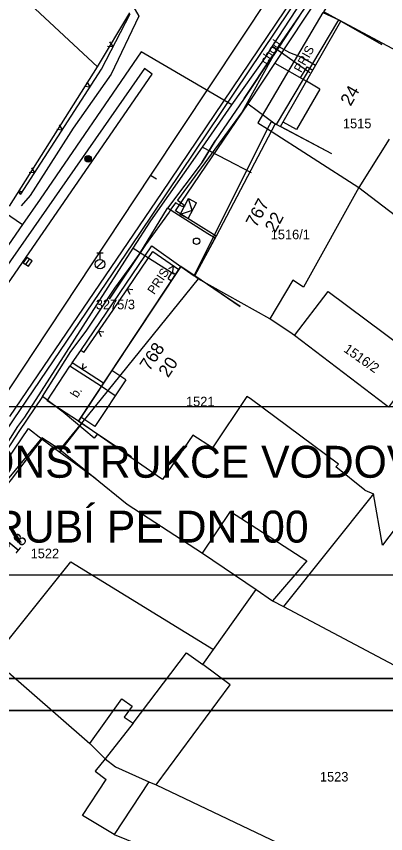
# Model space of a CAD drawing. Extents: x -601580 to 4, y -1204314 to 4.
# Drawn here: x -599690.6 to -599661.7, y -1204177.7 to -1204113.7 of the extents above; entities that cross this region are included whole.
import ezdxf

# ---------------------------------------------------------------- set-up
doc = ezdxf.new("R2010")
doc.units = 0
for name, color, linetype in [('00-EON NN', 7, 'Continuous'), ('00-INNOGY-NTL', 7, 'Continuous'), ('00-KN-HRANICE PARCEL', 7, 'Continuous'), ('00-KN-PARC. CISLA', 7, 'Continuous'), ('00-KN-VNITRNI KRESBA', 7, 'Continuous'), ('00-POLOHOPIS', 7, 'Continuous'), ('00-RAZÍTKO', 7, 'Continuous'), ('00-SITE KOM. KABEL', 7, 'Continuous'), ('00-VAK-VODA-RAD IGIS', 7, 'Continuous'), ('11-REKONSTRUKCE VODOVOD', 7, 'Continuous'), ('11-REKONSTRUKCE VODOVOD POPIS', 7, 'Continuous'), ('Vrstva 25', 7, 'Continuous'), ('Vrstva 27', 7, 'Continuous'), ('Vrstva 28', 7, 'Continuous'), ('Vrstva 9', 7, 'Continuous')]:
    doc.layers.add(name, color=color, linetype=linetype)

# ---------------------------------------------------------------- blocks, each defined once
blk = doc.blocks.new('6.30_44')
at = {"layer": 'Vrstva 27'}
blk.add_line((-0.25, 0), (0.25, 0), dxfattribs=at)
blk.add_lwpolyline([(-0.25, -0.25), (0.25, -0.25), (0.25, 0.25), (-0.25, 0.25)], close=True, dxfattribs=at)
blk = doc.blocks.new('6.14A_94')
at = {"layer": 'Vrstva 28'}
blk.add_circle((0, 0), 0.25, dxfattribs=at)
blk = doc.blocks.new('6.01A_1052')
at = {"layer": 'Vrstva 25'}
for radius in [0.25, 0.2, 0.15, 0.1, 0.05]:
    blk.add_circle((0, 0), radius, dxfattribs=at)
blk = doc.blocks.new('6.13_78')
at = {"layer": 'Vrstva 28'}
for p, q in [((-0.25, 0.875), (0.25, 0.875)), ((0, 0.375), (0, 0.875)), ((-0.258, -0.272), (0.272, 0.258))]:
    blk.add_line(p, q, dxfattribs=at)
blk.add_circle((0, 0), 0.375, dxfattribs=at)
blk = doc.blocks.new('NN630')
at = {"layer": 'Vrstva 9'}
for points in [[(-3, -700), (-703, 0)], [(-703, -700), (-703, 0), (697, 0), (697, -700)], [(-3, -700), (697, 0)], [(-703, -700), (697, -700)]]:
    blk.add_lwpolyline(points, dxfattribs=at)

msp = doc.modelspace()

# ---------------------------------------------------------------- linework, layer by layer
for points in [[(-599518.659, -1204168.008), (-599518.659, -1204019.508), (-599728.659, -1204019.508), (-599728.659, -1204168.008)], [(-599521.159, -1204165.508), (-599521.159, -1204022.008), (-599726.159, -1204022.008), (-599726.159, -1204165.508)]]:
    msp.add_lwpolyline(points, close=True)
at = {"layer": '00-EON NN'}
for points in [[(-599688.98, -1204090.818), (-599688.119, -1204090.764), (-599687.029, -1204090.296), (-599685.769, -1204089.786), (-599682.449, -1204091.916), (-599682.679, -1204094.346), (-599685.989, -1204100.256), (-599686.709, -1204102.176), (-599685.549, -1204105.356), (-599681.599, -1204112.686), (-599681.029, -1204113.676), (-599683.189, -1204118.196), (-599686.169, -1204122.426), (-599688.269, -1204125.756), (-599689.539, -1204127.706), (-599690.236, -1204128.516)], [(-599668.185, -1204113.215), (-599670.503, -1204116.782), (-599672.939, -1204121.156), (-599678.007, -1204128.064), (-599677.519, -1204128.396), (-599677.454, -1204128.556), (-599677.636, -1204128.568), (-599678.166, -1204128.271), (-599678.515, -1204128.776), (-599678.653, -1204129.011), (-599680.49, -1204131.557), (-599683.334, -1204135.811)]]:
    msp.add_lwpolyline(points, dxfattribs=at)
at = {"layer": '00-INNOGY-NTL'}
for p, q in [((-599670.55, -1204116.026), (-599667.63, -1204118.076)), ((-599676.05, -1204123.926), (-599672.23, -1204125.896)), ((-599691.54, -1204129.016), (-599690.14, -1204129.986)), ((-599681.46, -1204131.816), (-599678.29, -1204133.846))]:
    msp.add_line(p, q, dxfattribs=at)
for points in [[(-599729.43, -1204214.606), (-599728.86, -1204214.286), (-599728.65, -1204213.636), (-599727.61, -1204210.506), (-599726.77, -1204207.946), (-599726.34, -1204206.886), (-599723.29, -1204199.266), (-599722.52, -1204197.336), (-599717.28, -1204187.096), (-599715.16, -1204183.286), (-599711.61, -1204176.906), (-599705.5, -1204167.326), (-599698.88, -1204157.776), (-599696.49, -1204154.446), (-599692.24, -1204148.516), (-599690.49, -1204145.796), (-599689.94, -1204145.046), (-599681.46, -1204131.816), (-599680.08, -1204129.676), (-599676.05, -1204123.926), (-599673.73, -1204120.616), (-599671.11, -1204116.896), (-599670.55, -1204116.026), (-599666.85, -1204110.336)], [(-599673.73, -1204120.616), (-599680.85, -1204116.446), (-599688.76, -1204127.996), (-599690.14, -1204129.986), (-599692.69, -1204133.656), (-599699.15, -1204142.096), (-599706.08, -1204149.506), (-599710.24, -1204153.736), (-599713.74, -1204157.906), (-599719.28, -1204165.546)]]:
    msp.add_lwpolyline(points, dxfattribs=at)
at = {"layer": '00-KN-HRANICE PARCEL'}
for p, q in [((-599684.269, -1204117.636), (-599681.739, -1204113.406)), ((-599691.139, -1204128.546), (-599684.269, -1204117.636)), ((-599676.699, -1204133.986), (-599670.959, -1204122.496)), ((-599676.389, -1204134.226), (-599685.519, -1204145.536)), ((-599676.389, -1204134.226), (-599676.699, -1204133.986)), ((-599685.519, -1204145.536), (-599687.199, -1204147.596)), ((-599669.709, -1204159.866), (-599651.999, -1204169.276)), ((-599680.249, -1204173.606), (-599679.679, -1204173.826)), ((-599679.679, -1204173.826), (-599660.709, -1204182.846))]:
    msp.add_line(p, q, dxfattribs=at)
for points in [[(-599684.269, -1204117.636), (-599696.289, -1204106.426), (-599707.339, -1204112.856)], [(-599666.629, -1204113.386), (-599671.709, -1204122.006), (-599670.959, -1204122.496)], [(-599666.629, -1204113.386), (-599665.369, -1204113.946), (-599658.929, -1204117.406), (-599652.979, -1204120.936), (-599644.629, -1204126.136), (-599640.949, -1204128.396)], [(-599670.959, -1204122.496), (-599663.789, -1204127.086), (-599649.539, -1204137.966)], [(-599685.519, -1204145.536), (-599685.759, -1204145.366), (-599677.729, -1204133.256), (-599676.699, -1204133.986)], [(-599668.829, -1204138.666), (-599669.009, -1204138.536), (-599670.769, -1204137.356), (-599676.389, -1204134.226)], [(-599668.829, -1204138.666), (-599666.199, -1204135.206), (-599658.819, -1204140.736), (-599661.479, -1204144.276)], [(-599661.479, -1204144.276), (-599661.719, -1204144.096), (-599668.829, -1204138.666)], [(-599687.199, -1204147.596), (-599688.609, -1204146.676), (-599698.489, -1204158.606)], [(-599687.199, -1204147.596), (-599681.939, -1204151.876), (-599676.039, -1204155.696), (-599671.829, -1204158.546)], [(-599655.989, -1204148.366), (-599656.209, -1204148.716), (-599656.799, -1204148.306), (-599661.959, -1204155.076), (-599662.649, -1204151.056), (-599669.709, -1204159.866)], [(-599679.679, -1204173.826), (-599673.879, -1204166.006), (-599676.019, -1204164.426), (-599675.179, -1204163.246), (-599671.829, -1204158.546)], [(-599671.829, -1204158.546), (-599670.549, -1204159.436), (-599669.709, -1204159.866)], [(-599697.309, -1204159.646), (-599692.429, -1204163.966), (-599691.869, -1204164.476), (-599684.849, -1204170.586), (-599683.669, -1204171.796), (-599682.849, -1204172.416), (-599680.249, -1204173.606)], [(-599680.249, -1204173.606), (-599682.949, -1204177.726), (-599678.389, -1204179.586), (-599682.859, -1204186.826)]]:
    msp.add_lwpolyline(points, dxfattribs=at)
at = {"layer": '00-KN-VNITRNI KRESBA'}
for p, q in [((-599670.239, -1204122.136), (-599665.369, -1204113.946)), ((-599670.959, -1204122.496), (-599670.649, -1204121.916)), ((-599670.649, -1204121.916), (-599670.239, -1204122.136)), ((-599661.429, -1204123.296), (-599663.789, -1204127.086)), ((-599663.789, -1204127.086), (-599668.119, -1204134.866)), ((-599668.959, -1204134.336), (-599670.769, -1204137.356)), ((-599668.119, -1204134.866), (-599668.959, -1204134.336)), ((-599672.559, -1204143.426), (-599675.269, -1204147.446)), ((-599672.319, -1204143.606), (-599672.559, -1204143.426)), ((-599665.379, -1204148.746), (-599672.319, -1204143.606)), ((-599679.579, -1204149.646), (-599685.519, -1204145.536)), ((-599676.799, -1204146.456), (-599679.169, -1204149.936)), ((-599675.269, -1204147.446), (-599676.799, -1204146.456)), ((-599665.589, -1204148.946), (-599665.379, -1204148.746)), ((-599663.319, -1204150.766), (-599665.589, -1204148.946)), ((-599679.169, -1204149.936), (-599679.579, -1204149.646)), ((-599663.319, -1204150.766), (-599662.649, -1204151.056)), ((-599676.039, -1204155.696), (-599673.839, -1204152.426)), ((-599673.839, -1204152.426), (-599670.529, -1204154.576)), ((-599670.529, -1204154.576), (-599667.879, -1204156.296)), ((-599667.879, -1204156.296), (-599670.549, -1204159.436)), ((-599692.429, -1204163.966), (-599686.349, -1204156.386)), ((-599686.349, -1204156.386), (-599675.179, -1204163.246)), ((-599681.459, -1204169.016), (-599677.299, -1204163.496)), ((-599677.299, -1204163.496), (-599676.019, -1204164.426)), ((-599684.849, -1204170.586), (-599682.359, -1204167.096)), ((-599682.359, -1204167.096), (-599681.549, -1204167.686)), ((-599681.549, -1204167.686), (-599682.159, -1204168.536)), ((-599681.459, -1204169.016), (-599683.669, -1204171.796)), ((-599682.159, -1204168.536), (-599681.459, -1204169.016)), ((-599683.669, -1204171.796), (-599684.449, -1204172.766)), ((-599684.449, -1204172.766), (-599683.579, -1204173.416)), ((-599685.429, -1204176.236), (-599683.579, -1204173.416)), ((-599682.949, -1204177.726), (-599685.429, -1204176.236))]:
    msp.add_line(p, q, dxfattribs=at)
at = {"layer": '00-POLOHOPIS'}
for p, q in [((-599679.203, -1204127.46), (-599664.542, -1204105.754)), ((-599672.473, -1204120.533), (-599666.26, -1204111.144)), ((-599680.591, -1204117.773), (-599697.745, -1204142.358)), ((-599679.979, -1204118.2), (-599680.591, -1204117.773)), ((-599670.365, -1204117.347), (-599667.903, -1204118.761)), ((-599668.354, -1204118.502), (-599667.855, -1204117.634)), ((-599667.855, -1204117.634), (-599667.404, -1204117.893)), ((-599705.207, -1204154.806), (-599679.979, -1204118.2)), ((-599666.843, -1204119.368), (-599667.904, -1204118.76)), ((-599666.843, -1204119.368), (-599668.69, -1204122.547)), ((-599678.143, -1204128.901), (-599672.473, -1204120.533)), ((-599672.473, -1204120.533), (-599670.337, -1204122.098)), ((-599668.69, -1204122.547), (-599669.731, -1204121.951)), ((-599691.113, -1204145.011), (-599679.203, -1204127.46)), ((-599690.288, -1204127.372), (-599690.38, -1204127.515)), ((-599690.288, -1204127.372), (-599690.162, -1204127.453)), ((-599690.38, -1204127.515), (-599690.254, -1204127.596)), ((-599674.979, -1204130.88), (-599678.143, -1204128.901)), ((-599676.413, -1204133.538), (-599675.05, -1204131.012)), ((-599685.566, -1204139.832), (-599680.01, -1204131.654)), ((-599680.01, -1204131.654), (-599677.723, -1204133.261)), ((-599678.736, -1204134.208), (-599678.404, -1204133.708)), ((-599678.404, -1204133.708), (-599678.137, -1204133.885)), ((-599678.736, -1204134.208), (-599678.469, -1204134.385)), ((-599686.249, -1204140.8), (-599685.566, -1204139.832)), ((-599685.318, -1204140.001), (-599685.566, -1204139.832)), ((-599686.249, -1204140.8), (-599686.413, -1204141.051)), ((-599688.192, -1204143.771), (-599686.413, -1204141.051)), ((-599683.959, -1204142.656), (-599686.413, -1204141.051)), ((-599682.05, -1204142.129), (-599683.134, -1204141.411)), ((-599682.05, -1204142.129), (-599684.472, -1204145.783)), ((-599682.875, -1204143.374), (-599683.959, -1204142.656)), ((-599685.756, -1204145.367), (-599688.192, -1204143.771)), ((-599684.472, -1204145.783), (-599685.556, -1204145.065)), ((-599691.851, -1204149.179), (-599689.65, -1204145.946)), ((-599689.65, -1204145.946), (-599688.594, -1204146.779)), ((-599685.493, -1204145.528), (-599687.228, -1204147.779))]:
    msp.add_line(p, q, dxfattribs=at)
for points in [[(-599661.991, -1204115.884), (-599665.205, -1204114.052), (-599666.551, -1204113.322), (-599665.471, -1204111.655), (-599663.07, -1204108.057), (-599662.31, -1204106.861), (-599663.915, -1204105.946), (-599660.578, -1204101.108), (-599656.462, -1204103.947)], [(-599683.954, -1204117.806), (-599681.698, -1204113.494)], [(-599665.917, -1204124.435), (-599669.932, -1204122.302), (-599665.205, -1204114.052), (-599661.991, -1204115.884)], [(-599683.474, -1204116.026), (-599683.027, -1204116.034), (-599683.289, -1204115.671)], [(-599690.254, -1204127.596), (-599683.954, -1204117.806)], [(-599685.287, -1204119.138), (-599684.842, -1204119.187), (-599685.071, -1204118.802)], [(-599687.452, -1204122.502), (-599687.007, -1204122.55), (-599687.235, -1204122.166)], [(-599665.917, -1204124.435), (-599670.337, -1204122.098), (-599674.979, -1204130.88), (-599676.641, -1204133.961), (-599673.081, -1204136.386)], [(-599689.616, -1204125.866), (-599689.172, -1204125.914), (-599689.4, -1204125.529)], [(-599683.07, -1204136.692), (-599680.822, -1204133.383), (-599679.933, -1204132.075)], [(-599679.933, -1204132.075), (-599677.895, -1204133.506)], [(-599673.081, -1204136.386), (-599677.723, -1204133.261), (-599683.134, -1204141.411), (-599685.756, -1204145.367), (-599681.588, -1204148.129)], [(-599678.363, -1204133.667), (-599678.297, -1204133.224), (-599678.69, -1204133.437)], [(-599681.503, -1204135.097), (-599681.946, -1204135.038), (-599681.728, -1204135.428)], [(-599685.318, -1204140), (-599683.07, -1204136.692)], [(-599683.751, -1204138.406), (-599684.194, -1204138.346), (-599683.975, -1204138.736)], [(-599683.795, -1204142.404), (-599686.249, -1204140.8)], [(-599685.417, -1204140.866), (-599685.469, -1204141.31), (-599685.082, -1204141.085)], [(-599694.795, -1204161.775), (-599697.211, -1204159.66), (-599698.328, -1204158.646), (-599695.722, -1204155.638), (-599690.993, -1204149.935), (-599688.594, -1204146.779), (-599684.386, -1204149.86)]]:
    msp.add_lwpolyline(points, dxfattribs=at)
at = {"layer": '00-RAZÍTKO'}
for points in [[(-599728.76, -1204019.508), (-599518.659, -1204019.508), (-599518.659, -1204168.008), (-599728.76, -1204168.008)], [(-599728.76, -1204022.008), (-599521.159, -1204022.008), (-599521.159, -1204165.508), (-599728.76, -1204165.508)]]:
    msp.add_lwpolyline(points, dxfattribs=at)
at = {"layer": '00-SITE KOM. KABEL'}
for points in [[(-599706.729, -1204171.726), (-599707.939, -1204170.796), (-599690.829, -1204145.256), (-599680.939, -1204130.676), (-599669.219, -1204113.236), (-599666.739, -1204109.486), (-599666.509, -1204107.356), (-599660.459, -1204098.156), (-599658.139, -1204095.976), (-599651.239, -1204085.636), (-599633.359, -1204060.796), (-599621.999, -1204045.836)], [(-599670.099, -1204116.036), (-599667.499, -1204112.266), (-599667.039, -1204111.126), (-599665.389, -1204108.516), (-599664.259, -1204105.806), (-599661.919, -1204102.406)], [(-599670.099, -1204116.036), (-599670.569, -1204116.776), (-599672.779, -1204120.116), (-599675.039, -1204123.436), (-599676.069, -1204125.096), (-599678.789, -1204128.696)], [(-599668.319, -1204116.876), (-599669.199, -1204116.536), (-599670.099, -1204116.036)], [(-599667.189, -1204117.516), (-599668.319, -1204116.876), (-599669.199, -1204116.536), (-599670.099, -1204116.036)], [(-599672.779, -1204120.116), (-599670.569, -1204116.776)], [(-599676.069, -1204125.096), (-599675.039, -1204123.436)], [(-599688.559, -1204143.446), (-599686.349, -1204139.906), (-599685.149, -1204138.316), (-599682.909, -1204134.956), (-599681.549, -1204133.106), (-599680.949, -1204132.246), (-599678.789, -1204128.696)], [(-599680.949, -1204132.246), (-599678.789, -1204128.696)], [(-599675.059, -1204131.036), (-599675.609, -1204130.696), (-599678.789, -1204128.696)], [(-599681.549, -1204133.106), (-599680.949, -1204132.246)], [(-599685.149, -1204138.316), (-599682.909, -1204134.956)], [(-599688.559, -1204143.446), (-599686.349, -1204139.906)], [(-599688.559, -1204143.446), (-599690.419, -1204146.186), (-599692.049, -1204148.626), (-599693.179, -1204150.306), (-599693.869, -1204151.366)], [(-599688.559, -1204143.446), (-599690.419, -1204146.186)], [(-599684.259, -1204146.366), (-599684.519, -1204146.686), (-599686.959, -1204144.666), (-599688.559, -1204143.446)]]:
    msp.add_lwpolyline(points, dxfattribs=at)
at = {"layer": '00-VAK-VODA-RAD IGIS'}
for points in [[(-599663.464, -1204100.29), (-599666.159, -1204104.046), (-599667.489, -1204106.926), (-599668.449, -1204108.516), (-599680.109, -1204126.116), (-599689.249, -1204139.906), (-599698.389, -1204153.706), (-599700.579, -1204155.896), (-599707.429, -1204166.866), (-599710.479, -1204172.166), (-599714.109, -1204178.746), (-599718.152, -1204186.058), (-599724.869, -1204198.496), (-599733.519, -1204221.536), (-599739.97, -1204237.6), (-599742.235, -1204243.238), (-599747.709, -1204252.896), (-599757.019, -1204268.226), (-599762.359, -1204276.456), (-599765.698, -1204280.085), (-599766.059, -1204280.726)], [(-599680.109, -1204126.116), (-599679.652, -1204126.391)]]:
    msp.add_lwpolyline(points, dxfattribs=at)
at = {"layer": '11-REKONSTRUKCE VODOVOD'}
msp.add_lwpolyline([(-599703.431, -1204144.208), (-599630.862, -1204144.208), (-599630.862, -1204157.43), (-599703.431, -1204157.43)], close=True, dxfattribs=at)
at = {"layer": '11-REKONSTRUKCE VODOVOD POPIS'}
msp.add_lwpolyline([(-599703.431, -1204144.208), (-599630.862, -1204144.208), (-599630.862, -1204157.43), (-599703.431, -1204157.43)], close=True, dxfattribs=at)

# ---------------------------------------------------------------- block references
at = {"layer": '00-EON NN', "xscale": 0.001, "yscale": 0.001, "rotation": 62.139911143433}
msp.add_blockref('NN630', (-599677.454, -1204128.556), dxfattribs=at)
at = {"layer": '00-POLOHOPIS', "rotation": -90.00000000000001}
for name, p in [('6.01A_1052', (-599684.996, -1204124.833)), ('6.14A_94', (-599676.502, -1204131.282))]:
    msp.add_blockref(name, p, dxfattribs=at)
at = {"layer": '00-POLOHOPIS', "xscale": 1.00000014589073, "yscale": 1.0000001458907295, "rotation": 56.403762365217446}
msp.add_blockref('6.30_44', (-599689.72, -1204132.898), dxfattribs=at)
at = {"layer": '00-POLOHOPIS'}
msp.add_blockref('6.13_78', (-599684.063, -1204133.079), dxfattribs=at)

# ---------------------------------------------------------------- texts
at = {"layer": '00-KN-PARC. CISLA'}
for s, p in [('1515', (-599665.045, -1204122.436)), ('1516/1', (-599670.699, -1204131.126)), ('3275/3', (-599684.392, -1204136.606)), ('1521', (-599677.333, -1204144.206)), ('1522', (-599689.495, -1204156.096)), ('1523', (-599666.845, -1204173.576))]:
    msp.add_text(s, height=0.75, dxfattribs=at).set_placement(p)
msp.add_text('1516/2', height=0.75, rotation=325, dxfattribs=at).set_placement((-599665.052, -1204139.88))
at = {"layer": '00-POLOHOPIS'}
for s, height, rotation, p in [('chod.', 0.7, 55.85334, (-599671.006, -1204117.499)), ('PRIS', 0.7, 60.83472, (-599668.322, -1204118.136)), ('24', 1, 60.17524, (-599664.443, -1204120.763)), ('767', 1, 62.13991, (-599671.828, -1204130.269)), ('22', 1, 62.13991, (-599670.341, -1204130.664)), ('PRIS', 0.7, 56.41584, (-599679.82, -1204135.506)), ('768', 1, 56.41877, (-599680.196, -1204141.505)), ('20', 1, 56.41877, (-599678.733, -1204142.014)), ('b.', 0.7, 57.9182, (-599685.848, -1204143.597)), ('18', 1, 50.33405, (-599690.666, -1204155.807))]:
    msp.add_text(s, height=height, rotation=rotation, dxfattribs=at).set_placement(p)
at = {"layer": '11-REKONSTRUKCE VODOVOD'}
for s, p in [('REKONSTRUKCE VODOVODU 26,60 m', (-599700.241, -1204149.796)), (' POTRUBÍ PE DN100 ', (-599700.241, -1204154.874))]:
    msp.add_text(s, height=2.5, dxfattribs=at).set_placement(p)

doc.saveas('drawing.dxf')
